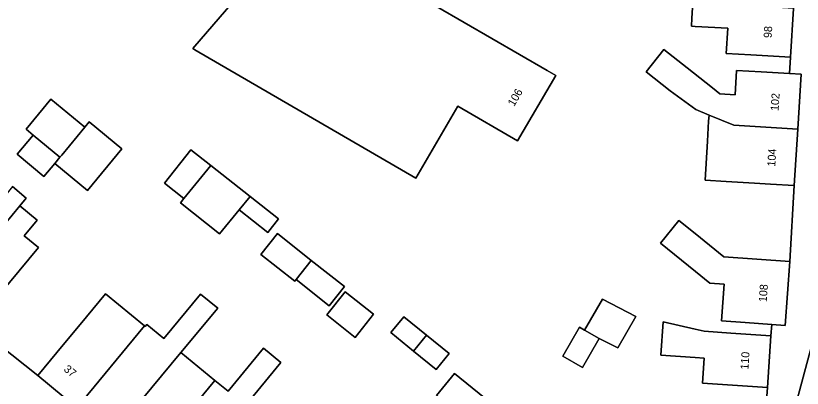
# Model space of a CAD drawing. Extents: x 160157 to 160921, y 381516 to 382045.
# Drawn here: x 160415.1 to 160513.4, y 381883.9 to 381930.5 of the extents above; entities that cross this region are included whole.
import ezdxf

# ---------------------------------------------------------------- set-up
doc = ezdxf.new("R2010")
doc.units = 0
for name, color, linetype in [('IMGEO_Erf', 7, 'Continuous'), ('IMGEO_Pand', 7, 'Continuous'), ('IMGEO_Pand_nummerreeks', 7, 'Continuous'), ('IMGEO_Rijbaan_lokaal_open', 7, 'Continuous'), ('IMGEO_Voetpad_open', 7, 'Continuous')]:
    doc.layers.add(name, color=color, linetype=linetype)

msp = doc.modelspace()

# ---------------------------------------------------------------- linework, layer by layer
at = {"layer": 'IMGEO_Erf'}
for points in [[(160437.506, 381926.208), (160437.243, 381926.361), (160450.402, 381941.662), (160481.507, 381923.599), (160482.585, 381922.973), (160477.825, 381914.797), (160470.357, 381919.143), (160465.115, 381910.138)], [(160428.379, 381913.798), (160424.088, 381908.6), (160419.988, 381911.984), (160418.629, 381910.337), (160415.273, 381913.134), (160417.276, 381915.538), (160416.4, 381916.261), (160419.492, 381920.007), (160423.726, 381916.513), (160424.278, 381917.182)], [(160437.002, 381913.703), (160439.494, 381911.736), (160444.404, 381907.862), (160447.959, 381905.057), (160446.619, 381903.359), (160443.029, 381906.192), (160440.564, 381903.198), (160435.687, 381907.046), (160436.13, 381907.592), (160433.696, 381909.512)], [(160447.797, 381903.212), (160452.036, 381899.867), (160456.188, 381896.592), (160454.293, 381894.191), (160450.142, 381897.467), (160449.97, 381897.249), (160445.731, 381900.593)], [(160456.26, 381895.937), (160459.827, 381893.123), (160457.541, 381890.226), (160453.974, 381893.04)], [(160488.423, 381895.03), (160492.589, 381892.851), (160490.344, 381888.947), (160488.008, 381890.087), (160485.936, 381886.473), (160483.473, 381887.885), (160485.545, 381891.499), (160486.189, 381891.13)], [(160463.597, 381892.8), (160466.425, 381890.503), (160469.253, 381888.206), (160467.65, 381886.233), (160464.822, 381888.53), (160461.994, 381890.827)], [(160469.948, 381885.736), (160473.69, 381882.688), (160474.002, 381882.434), (160473.597, 381881.937), (160477.625, 381878.656), (160475.772, 381876.382), (160471.347, 381879.986), (160467.691, 381882.965)]]:
    msp.add_lwpolyline(points, close=True, dxfattribs=at)
for points in [[(160508.982, 381882.876), (160509.028, 381883.948), (160504.04, 381884.291), (160500.922, 381884.506), (160501.137, 381887.641), (160500, 381887.72), (160495.71, 381888.008), (160495.99, 381892.182), (160500, 381891.271), (160501.134, 381891.013), (160504.486, 381890.782), (160509.474, 381890.439), (160509.584, 381891.836), (160506.268, 381892.081), (160503.305, 381892.299), (160503.642, 381896.878), (160501.844, 381897.01), (160500.043, 381898.465), (160495.657, 381902.005), (160497.964, 381904.864), (160500, 381903.222), (160503.591, 381900.324), (160511.844, 381899.716), (160512.401, 381909.234), (160509.408, 381909.415), (160507.411, 381909.535), (160503.9, 381909.75), (160501.254, 381909.912), (160501.547, 381914.788), (160501.695, 381917.264), (160501.741, 381918.035), (160500.075, 381918.717), (160496.866, 381921.082), (160493.879, 381923.444), (160496.093, 381926.244), (160499.01, 381923.938), (160502.177, 381921.434), (160503.099, 381920.705), (160505.011, 381920.59), (160505.193, 381923.63), (160508.245, 381923.445), (160511.802, 381923.23), (160511.943, 381925.27), (160506.952, 381925.564), (160503.898, 381925.744), (160504.084, 381928.89), (160500, 381929.132), (160499.554, 381929.158), (160499.613, 381930.156), (160499.728, 381932.119)], [(160414.695, 381909.085), (160416.421, 381907.661), (160415.621, 381906.692), (160417.782, 381904.909), (160416.16, 381902.943), (160417.933, 381901.48), (160413.096, 381895.619)], [(160409.913, 381891.762), (160417.865, 381885.448), (160421.052, 381889.302), (160423.17, 381891.864), (160426.313, 381895.68), (160431.178, 381891.672), (160431.271, 381891.596), (160431.479, 381891.85), (160433.617, 381890.089), (160438.198, 381895.651), (160440.356, 381893.874), (160435.752, 381888.331), (160440.005, 381884.844), (160441.645, 381883.499), (160446.056, 381888.877), (160448.246, 381887.081), (160443.836, 381881.703)]]:
    msp.add_lwpolyline(points, dxfattribs=at)
at = {"layer": 'IMGEO_Pand'}
for points in [[(160481.507, 381923.599), (160450.402, 381941.662), (160437.243, 381926.361), (160437.506, 381926.208), (160465.115, 381910.138), (160470.357, 381919.143), (160477.825, 381914.797), (160482.585, 381922.973)], [(160499.728, 381932.119), (160499.613, 381930.156), (160499.554, 381929.158), (160500, 381929.132), (160504.084, 381928.89), (160503.898, 381925.744), (160506.952, 381925.564), (160511.943, 381925.27), (160512.303, 381931.376), (160500, 381932.103)], [(160513.235, 381923.143), (160511.802, 381923.23), (160508.245, 381923.445), (160505.193, 381923.63), (160505.011, 381920.59), (160503.099, 381920.705), (160502.177, 381921.434), (160499.01, 381923.938), (160496.093, 381926.244), (160493.879, 381923.444), (160496.866, 381921.082), (160500.075, 381918.717), (160501.741, 381918.035), (160504.85, 381916.764), (160512.824, 381916.285)], [(160423.726, 381916.513), (160419.492, 381920.007), (160416.4, 381916.261), (160417.276, 381915.538), (160420.634, 381912.767), (160420.859, 381913.039)], [(160512.824, 381916.285), (160504.85, 381916.764), (160501.741, 381918.035), (160501.695, 381917.264), (160501.547, 381914.788), (160501.254, 381909.912), (160503.9, 381909.75), (160507.411, 381909.535), (160509.408, 381909.415), (160512.401, 381909.234)], [(160423.726, 381916.513), (160420.859, 381913.039), (160420.634, 381912.767), (160419.988, 381911.984), (160424.088, 381908.6), (160428.379, 381913.798), (160424.278, 381917.182)], [(160417.276, 381915.538), (160415.273, 381913.134), (160418.629, 381910.337), (160419.988, 381911.984), (160420.634, 381912.767)], [(160439.494, 381911.736), (160437.002, 381913.703), (160433.696, 381909.512), (160436.13, 381907.592)], [(160444.404, 381907.862), (160439.494, 381911.736), (160436.13, 381907.592), (160435.687, 381907.046), (160440.564, 381903.198), (160443.029, 381906.192)], [(160415.621, 381906.692), (160416.421, 381907.661), (160414.695, 381909.085), (160412.86, 381906.861), (160409.479, 381902.763), (160407.403, 381904.477), (160402.178, 381898.146), (160405.98, 381895.008)], [(160444.404, 381907.862), (160443.029, 381906.192), (160446.619, 381903.359), (160447.959, 381905.057)], [(160415.621, 381906.692), (160405.98, 381895.008), (160409.913, 381891.762), (160413.096, 381895.619), (160417.933, 381901.48), (160416.16, 381902.943), (160417.782, 381904.909)], [(160511.844, 381899.716), (160503.591, 381900.324), (160500, 381903.222), (160497.964, 381904.864), (160495.657, 381902.005), (160500.043, 381898.465), (160501.844, 381897.01), (160503.642, 381896.878), (160503.305, 381892.299), (160506.268, 381892.081), (160509.584, 381891.836), (160511.254, 381891.713)], [(160452.036, 381899.867), (160447.797, 381903.212), (160445.731, 381900.593), (160449.97, 381897.249), (160450.142, 381897.467)], [(160452.036, 381899.867), (160450.142, 381897.467), (160454.293, 381894.191), (160456.188, 381896.592)], [(160422.742, 381881.431), (160431.178, 381891.672), (160426.313, 381895.68), (160423.17, 381891.864), (160421.052, 381889.302), (160417.865, 381885.448)], [(160422.742, 381881.431), (160427.065, 381877.87), (160435.752, 381888.331), (160440.356, 381893.874), (160438.198, 381895.651), (160433.617, 381890.089), (160431.479, 381891.85), (160431.271, 381891.596), (160431.178, 381891.672)], [(160459.827, 381893.123), (160456.26, 381895.937), (160453.974, 381893.04), (160457.541, 381890.226)], [(160492.589, 381892.851), (160488.423, 381895.03), (160486.189, 381891.13), (160488.008, 381890.087), (160490.344, 381888.947)], [(160464.822, 381888.53), (160466.425, 381890.503), (160463.597, 381892.8), (160461.994, 381890.827)], [(160509.028, 381883.948), (160509.474, 381890.439), (160504.486, 381890.782), (160501.134, 381891.013), (160500, 381891.271), (160495.99, 381892.182), (160495.71, 381888.008), (160500, 381887.72), (160501.137, 381887.641), (160500.922, 381884.506), (160504.04, 381884.291)], [(160488.008, 381890.087), (160486.189, 381891.13), (160485.545, 381891.499), (160483.473, 381887.885), (160485.936, 381886.473)], [(160466.425, 381890.503), (160464.822, 381888.53), (160467.65, 381886.233), (160469.253, 381888.206)], [(160431.336, 381874.352), (160440.005, 381884.844), (160435.752, 381888.331), (160427.065, 381877.87)], [(160444.084, 381881.499), (160443.836, 381881.703), (160448.246, 381887.081), (160446.056, 381888.877), (160441.645, 381883.499), (160440.005, 381884.844), (160431.336, 381874.352), (160435.49, 381870.93)], [(160473.69, 381882.688), (160469.948, 381885.736), (160467.691, 381882.965), (160471.347, 381879.986)]]:
    msp.add_lwpolyline(points, close=True, dxfattribs=at)
at = {"layer": 'IMGEO_Rijbaan_lokaal_open'}
msp.add_lwpolyline([(160514.562, 381889.13), (160512.476, 381881.382)], dxfattribs=at)
at = {"layer": 'IMGEO_Voetpad_open'}
for points in [[(160518.133, 381941.164), (160512.953, 381943.6), (160512.664, 381937.5), (160512.303, 381931.376), (160511.943, 381925.27), (160511.802, 381923.23), (160513.235, 381923.143), (160512.824, 381916.285), (160512.401, 381909.234), (160511.844, 381899.716), (160511.254, 381891.713), (160509.584, 381891.836), (160509.474, 381890.439), (160509.028, 381883.948), (160508.982, 381882.876), (160508.58, 381876.669), (160508.261, 381871.744), (160507.527, 381860.411), (160506.751, 381848.424), (160506.173, 381839.496), (160506.091, 381838.386), (160505.533, 381829.33), (160505.049, 381821.483), (160501.303, 381815.777)], [(160487.416, 381828.497), (160484.936, 381825.138), (160478.504, 381829.886), (160481.128, 381833.441), (160480.304, 381834.119), (160476.341, 381837.384), (160472.481, 381840.563), (160468.622, 381843.741), (160464.696, 381846.974), (160460.864, 381850.131), (160456.94, 381853.363), (160456.095, 381853.967), (160452.138, 381857.227), (160448.278, 381860.406), (160444.419, 381863.584), (160440.462, 381866.844), (160439.735, 381867.434), (160435.49, 381870.93), (160431.336, 381874.352), (160427.065, 381877.87), (160422.742, 381881.431), (160417.865, 381885.448), (160409.913, 381891.762)], [(160512.476, 381881.382), (160514.562, 381889.13)]]:
    msp.add_lwpolyline(points, dxfattribs=at)

# ---------------------------------------------------------------- texts
at = {"layer": 'IMGEO_Pand_nummerreeks'}
for s, rotation, p in [('98', 86.62613, (160509.559, 381927.653)), ('106', 59.79239, (160477.381, 381919.043)), ('102', 86.56819, (160510.434, 381918.529)), ('104', 86.56819, (160510.017, 381911.577)), ('108', 85.78365, (160508.941, 381894.621)), ('110', 86.06936, (160506.655, 381886.175)), ('37', 320.52221, (160421.017, 381886.117))]:
    msp.add_text(s, height=1, rotation=rotation, dxfattribs=at).set_placement(p)

doc.saveas('drawing.dxf')
